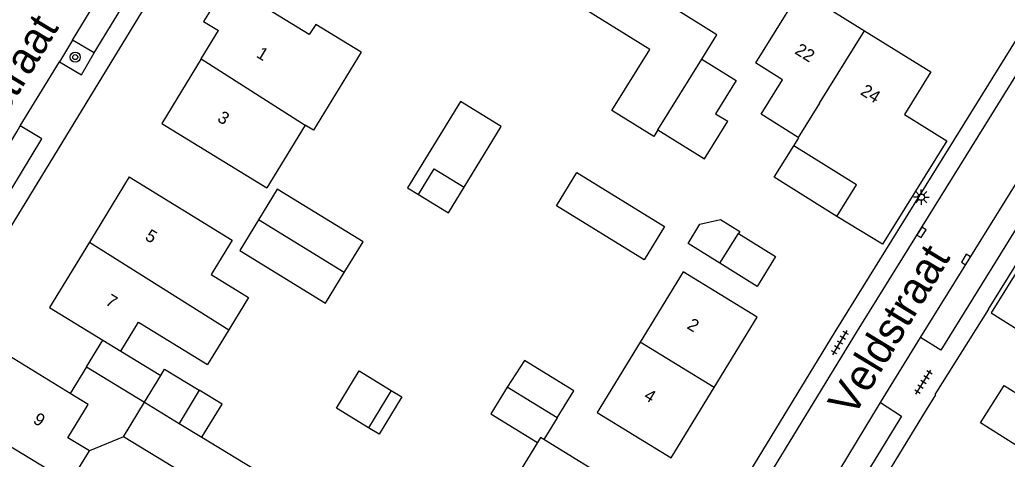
# Model space of a CAD drawing. Extents: x 136000 to 141014, y 402000 to 403500.
# Drawn here: x 137879.3 to 137958.3, y 402172.1 to 402207.2 of the extents above; entities that cross this region are included whole.
import ezdxf

# ---------------------------------------------------------------- set-up
doc = ezdxf.new("R2010")
doc.units = 0
for name, color, linetype in [('gg-afsc-erfafscheiding', 7, 'Continuous'), ('gg-anno-huisnummerreeks BGT', 7, 'Continuous'), ('gg-anno-openbare ruimte label', 7, 'Continuous'), ('gg-bbg-bijgebouw', 7, 'Continuous'), ('gg-bbg-gedigitaliseerde bebouwing', 7, 'Continuous'), ('gg-bbg-gedigitaliseerde bijgebouw', 7, 'Continuous'), ('gg-bbg-hoofdgebouw', 7, 'Continuous'), ('gg-bbg-luifel en loopbrug', 7, 'Continuous'), ('gg-bbg-tussenscheiding', 7, 'Continuous'), ('gg-knt-verharding', 7, 'Continuous'), ('gg-knt-verharding nz', 7, 'Continuous'), ('gt-symb-boom', 7, 'Continuous'), ('gt-symb-kolk', 7, 'Continuous'), ('gt-symb-lichtmast', 7, 'Continuous'), ('gt-symb-tegel verharding', 7, 'Continuous')]:
    doc.layers.add(name, color=color, linetype=linetype)

# ---------------------------------------------------------------- blocks, each defined once
blk = doc.blocks.new('gt0-TEG1')
at = {"layer": 'gt-symb-tegel verharding'}
for p, q in [((-1.125, 0), (1.125, 0)), ((-0.9, -0.25), (-0.9, 0.25)), ((-0.45, -0.25), (-0.45, 0.25)), ((0, -0.25), (0, 0.25)), ((0.45, -0.25), (0.45, 0.25)), ((0.9, -0.25), (0.9, 0.25))]:
    blk.add_line(p, q, dxfattribs=at)
blk = doc.blocks.new('gt0-KOLK')
at = {"layer": 'gt-symb-kolk'}
blk.add_lwpolyline([(0, 0), (0.375, 0), (0.375, 0.4), (-0.375, 0.4), (-0.375, 0), (0, 0)], dxfattribs=at)
blk = doc.blocks.new('gt0-LMAST')
at = {"layer": 'gt-symb-lichtmast'}
for p, q in [((-0.182, 0.173), (-0.447, 0.438)), ((-0.005, 0.246), (-0.005, 0.621)), ((0.172, 0.173), (0.437, 0.438)), ((-0.255, -0.004), (-0.63, -0.004)), ((-0.182, -0.181), (-0.447, -0.446)), ((-0.005, -0.254), (-0.005, -0.629)), ((0.437, -0.446), (0.172, -0.181)), ((0.245, -0.004), (0.62, -0.004))]:
    blk.add_line(p, q, dxfattribs=at)
blk.add_circle((-0.005, -0.004), 0.25, dxfattribs=at)
blk = doc.blocks.new('gt0-BOOM')
at = {"layer": 'gt-symb-boom'}
for radius in [0.4, 0.2]:
    blk.add_circle((0, 0), radius, dxfattribs=at)

msp = doc.modelspace()

# ---------------------------------------------------------------- linework, layer by layer
at = {"layer": 'gg-afsc-erfafscheiding'}
msp.add_lwpolyline([(137956.834, 402184.056), (137952.546, 402177.226), (137952.579, 402177.206)], dxfattribs=at)
at = {"layer": 'gg-bbg-bijgebouw'}
msp.add_lwpolyline([(137933.885, 402204.022), (137936.637, 402202.32), (137934.997, 402199.668), (137935.968, 402199.067)], dxfattribs=at)
at = {"layer": 'gg-bbg-gedigitaliseerde bebouwing'}
for p, q in [((137929.718, 402204.801), (137924.599, 402207.987)), ((137902.154, 402198.758), (137899.081, 402193.738)), ((137897.632, 402184.994), (137896.128, 402182.538)), ((137887.397, 402180.705), (137888.81, 402183.017)), ((137888.81, 402183.017), (137894.346, 402179.628)), ((137896.046, 402182.404), (137894.346, 402179.628)), ((137896.128, 402182.538), (137896.046, 402182.404)), ((137885.96, 402181.58), (137887.397, 402180.705)), ((137883.174, 402173.77), (137884.789, 402176.422)), ((137884.887, 402172.719), (137883.174, 402173.77)), ((137923.543, 402172.231), (137921.255, 402173.634)), ((137929.27, 402168.72), (137923.543, 402172.231))]:
    msp.add_line(p, q, dxfattribs=at)
for points in [[(137933.885, 402204.022), (137935.095, 402205.966), (137931.962, 402207.917)], [(137906.636, 402204.585), (137902.813, 402198.353), (137902.154, 402198.758)], [(137930.38, 402198.391), (137930.038, 402197.842), (137926.685, 402199.93), (137929.718, 402204.801)], [(137941.599, 402197.776), (137938.628, 402199.626), (137940.344, 402202.383), (137938.177, 402203.732)], [(137941.248, 402197.115), (137941.643, 402197.749), (137941.599, 402197.776)], [(137938.31, 402183.42), (137932.4, 402187.033), (137928.962, 402181.416)], [(137928.962, 402181.416), (137925.523, 402175.798), (137931.43, 402172.18)], [(137920.741, 402173.401), (137917.529, 402168.161), (137920.087, 402166.593)], [(137921.255, 402173.634), (137920.985, 402173.799), (137920.741, 402173.401)], [(137881.613, 402171.208), (137883.318, 402170.162), (137884.887, 402172.719)]]:
    msp.add_lwpolyline(points, dxfattribs=at)
at = {"layer": 'gg-bbg-gedigitaliseerde bijgebouw'}
for p, q in [((137889.305, 402176.617), (137890.601, 402178.754)), ((137893.683, 402177.568), (137892.079, 402174.924)), ((137909.042, 402177.559), (137907.212, 402174.575)), ((137922.319, 402175.37), (137918.326, 402177.814)), ((137887.627, 402173.85), (137889.305, 402176.617)), ((137892.079, 402174.924), (137893.897, 402173.815)), ((137897.033, 402168.146), (137887.627, 402173.85)), ((137893.897, 402173.815), (137898.703, 402170.9))]:
    msp.add_line(p, q, dxfattribs=at)
for points in [[(137930.38, 402198.391), (137934.106, 402196.072), (137935.968, 402199.067)], [(137911.223, 402193.216), (137912.481, 402195.266), (137914.867, 402193.802)], [(137922.254, 402192.302), (137923.884, 402194.964), (137930.91, 402190.663), (137929.28, 402188.001), (137922.254, 402192.302)], [(137905.283, 402186.98), (137906.781, 402189.428), (137899.916, 402193.631), (137898.418, 402191.187)], [(137911.223, 402193.216), (137913.61, 402191.752), (137914.867, 402193.802)], [(137898.418, 402191.187), (137896.92, 402188.744), (137903.781, 402184.533), (137905.283, 402186.98)], [(137935.338, 402187.723), (137932.791, 402189.309), (137933.743, 402190.837), (137935.396, 402191.221), (137936.924, 402190.27), (137936.818, 402190.1)], [(137936.818, 402190.1), (137939.789, 402188.249), (137938.309, 402185.873), (137935.338, 402187.723)], [(137922.319, 402175.37), (137923.641, 402177.529), (137919.696, 402179.944), (137918.326, 402177.814)], [(137890.601, 402178.754), (137890.904, 402179.253), (137893.683, 402177.568)], [(137907.212, 402174.575), (137904.655, 402176.143), (137906.484, 402179.127), (137909.042, 402177.559)]]:
    msp.add_lwpolyline(points, dxfattribs=at)
at = {"layer": 'gg-bbg-hoofdgebouw'}
for p, q in [((137941.76, 402209.51), (137938.177, 402203.732)), ((137941.76, 402209.51), (137946.911, 402206.306)), ((137893.832, 402204.053), (137895.217, 402206.325)), ((137893.832, 402204.053), (137890.69, 402198.9)), ((137890.69, 402198.9), (137899.081, 402193.738)), ((137888.07, 402194.62), (137884.886, 402189.41)), ((137934.87, 402177.8), (137938.31, 402183.42)), ((137884.789, 402176.422), (137883.357, 402177.304)), ((137931.43, 402172.18), (137934.87, 402177.8))]:
    msp.add_line(p, q, dxfattribs=at)
for points in [[(137906.636, 402204.585), (137902.998, 402206.811), (137902.486, 402206.001), (137895.874, 402210.057), (137894.029, 402207.055), (137895.217, 402206.325)], [(137946.911, 402206.306), (137952.21, 402203.01), (137950.101, 402199.605)], [(137950.101, 402199.605), (137953.482, 402197.504), (137948.343, 402189.233), (137944.703, 402191.454)], [(137944.703, 402191.454), (137946.253, 402193.995), (137941.248, 402197.115)], [(137888.07, 402194.62), (137896.318, 402189.568), (137894.639, 402186.827), (137897.632, 402184.994)], [(137965.603, 402189.933), (137962.212, 402192.06), (137957.042, 402183.765), (137960.644, 402181.504), (137962.239, 402184.043), (137967.215, 402180.917), (137967.426, 402181.25)], [(137884.886, 402189.41), (137881.69, 402184.18), (137885.96, 402181.58)], [(137883.357, 402177.304), (137877.811, 402180.717), (137875.765, 402177.382), (137877.053, 402176.597)]]:
    msp.add_lwpolyline(points, dxfattribs=at)
at = {"layer": 'gg-bbg-luifel en loopbrug'}
for p, q in [((137884.664, 402179.451), (137885.96, 402181.58)), ((137887.397, 402180.705), (137890.601, 402178.754)), ((137884.664, 402179.451), (137883.357, 402177.304)), ((137884.664, 402179.451), (137889.305, 402176.617)), ((137895.513, 402176.454), (137893.683, 402177.568)), ((137893.897, 402173.815), (137895.513, 402176.454)), ((137922.319, 402175.37), (137921.255, 402173.634)), ((137887.627, 402173.85), (137884.887, 402172.719))]:
    msp.add_line(p, q, dxfattribs=at)
for points in [[(137914.583, 402200.66), (137910.346, 402193.754), (137911.223, 402193.216)], [(137914.867, 402193.802), (137917.847, 402198.659), (137914.583, 402200.66)], [(137944.703, 402191.454), (137939.674, 402194.589), (137941.248, 402197.115)], [(137909.042, 402177.559), (137909.894, 402177.036), (137908.065, 402174.053), (137907.212, 402174.575)], [(137918.326, 402177.814), (137917.019, 402175.683), (137920.741, 402173.401)], [(137961.251, 402171.767), (137956.188, 402174.972), (137958.084, 402177.954), (137963.147, 402174.749), (137961.251, 402171.767)]]:
    msp.add_lwpolyline(points, dxfattribs=at)
at = {"layer": 'gg-bbg-tussenscheiding'}
for p, q in [((137943.314, 402200.53), (137946.911, 402206.306)), ((137893.832, 402204.053), (137902.154, 402198.758)), ((137930.38, 402198.391), (137933.885, 402204.022)), ((137943.314, 402200.53), (137941.599, 402197.776)), ((137905.283, 402186.98), (137898.418, 402191.187)), ((137935.338, 402187.723), (137936.818, 402190.1)), ((137884.886, 402189.41), (137896.046, 402182.404)), ((137934.87, 402177.8), (137928.962, 402181.416)), ((137889.305, 402176.617), (137892.079, 402174.924)), ((137881.613, 402171.208), (137875.886, 402174.682))]:
    msp.add_line(p, q, dxfattribs=at)
at = {"layer": 'gg-knt-verharding'}
for p, q in [((137840.648, 402128.477), (137908.81, 402240.12)), ((137883.549, 402205.541), (137882.498, 402203.824)), ((137885.273, 402204.547), (137883.549, 402205.541)), ((137879.353, 402198.698), (137882.498, 402203.824)), ((137948.187, 402176.587), (137951.378, 402181.774))]:
    msp.add_line(p, q, dxfattribs=at)
for points in [[(137885.273, 402204.547), (137890.058, 402212.405), (137888.33, 402213.439)], [(137960.41, 402207.79), (137944.52, 402182.25), (137909.527, 402124.854)], [(137931.95, 402158.74), (137946.34, 402182.32), (137961.669, 402206.995)], [(137882.498, 402203.824), (137884.266, 402202.787), (137885.273, 402204.547)], [(137956.834, 402184.056), (137961.412, 402191.421), (137968.38, 402202.76)], [(137965.472, 402200.866), (137953.014, 402180.774), (137951.378, 402181.774)], [(137873.7, 402189.351), (137875.399, 402188.323), (137881.078, 402197.666), (137879.353, 402198.698)], [(137952.579, 402177.206), (137951.84, 402176.01), (137898.17, 402088.19), (137900.57, 402084.98), (137900.404, 402084.697)], [(137948.187, 402176.587), (137949.867, 402175.504), (137943.395, 402164.93), (137941.716, 402165.951)]]:
    msp.add_lwpolyline(points, dxfattribs=at)
at = {"layer": 'gg-knt-verharding nz'}
for p, q in [((137883.549, 402205.541), (137888.33, 402213.439)), ((137951.378, 402181.774), (137963.851, 402201.867)), ((137941.716, 402165.951), (137948.187, 402176.587))]:
    msp.add_line(p, q, dxfattribs=at)
msp.add_lwpolyline([(137873.7, 402189.351), (137879.085, 402198.229), (137879.353, 402198.698)], dxfattribs=at)

# ---------------------------------------------------------------- block references
at = {"layer": 'gt-symb-boom'}
msp.add_blockref('gt0-BOOM', (137883.757, 402204.195), dxfattribs=at)
at = {"layer": 'gt-symb-kolk'}
for p, rotation in [((137951.632, 402190.085), 58.12218352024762), ((137955.193, 402187.915), 58.1221835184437)]:
    msp.add_blockref('gt0-KOLK', p, dxfattribs=dict(at, rotation=rotation))
at = {"layer": 'gt-symb-lichtmast'}
msp.add_blockref('gt0-LMAST', (137951.449, 402193.008), dxfattribs=at)
at = {"layer": 'gt-symb-tegel verharding'}
for p, rotation in [((137944.949, 402181.372), 59.331073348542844), ((137951.62, 402178.215), 57.73964679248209)]:
    msp.add_blockref('gt0-TEG1', p, dxfattribs=dict(at, rotation=rotation))

# ---------------------------------------------------------------- texts
at = {"layer": 'gg-anno-huisnummerreeks BGT'}
for s, rotation, p in [('1', 328.6, (137898.178, 402204.242)), ('22', 328.1, (137941.255, 402204.525)), ('24', 328.1, (137946.508, 402201.257)), ('3', 328.6, (137895.054, 402199.119)), ('5', 328.6, (137889.267, 402189.654)), ('7', 328.6, (137886.098, 402184.468)), ('2', 328.5, (137932.634, 402182.553)), ('4', 328.5, (137929.177, 402176.905)), ('9', 328.6, (137880.31, 402175.001))]:
    msp.add_text(s, height=1, rotation=rotation, dxfattribs=at).set_placement(p)
at = {"layer": 'gg-anno-openbare ruimte label'}
for s, p in [('Hofstraat', (137875.44, 402194.992)), ('Veldstraat', (137945.998, 402175.327))]:
    msp.add_text(s, height=2.5, rotation=58.7, dxfattribs=at).set_placement(p)

doc.saveas('drawing.dxf')
